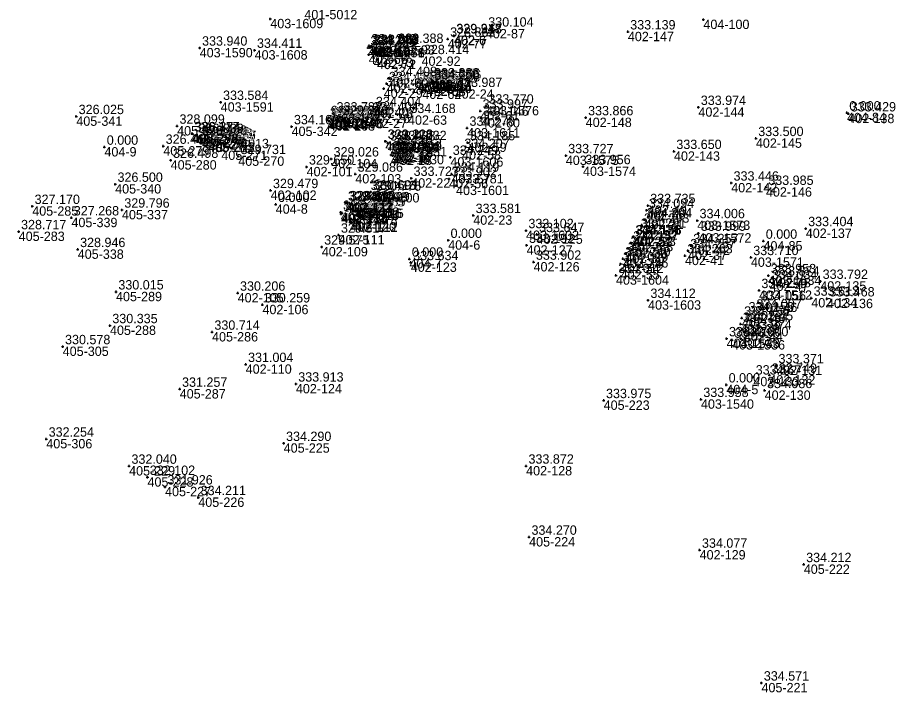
# Model space of a CAD drawing. Extents: x -829398 to -819400, y -1074439 to -1067977.
# Drawn here: x -826788.3 to -826675.9, y -1068838.9 to -1068752.5 of the extents above; entities that cross this region are included whole.
import ezdxf

# ---------------------------------------------------------------- set-up
doc = ezdxf.new("R2010")
doc.units = 0
for name, color, linetype in [('Vrstva 60', 7, 'Continuous'), ('Vrstva 61', 7, 'Continuous'), ('Čísla bodů_doměření_2012', 7, 'Continuous')]:
    doc.layers.add(name, color=color, linetype=linetype)

# ---------------------------------------------------------------- blocks, each defined once
blk = doc.blocks.new('BOD')
at = {"layer": 'Čísla bodů_doměření_2012'}
for p, q in [((-0.15, 0), (0.15, 0)), ((0, -0.15), (0, 0.15))]:
    blk.add_line(p, q, dxfattribs=at)

msp = doc.modelspace()

# ---------------------------------------------------------------- block references
at = {"layer": 'Vrstva 60'}
for p in [(-826755.965, -1068752.646), (-826700.49, -1068752.75), (-826732.449, -1068754.78), (-826732.424, -1068754.824), (-826728.351, -1068753.941), (-826710.168, -1068754.306), (-826733.233, -1068755.238), (-826765.008, -1068756.376), (-826757.974, -1068756.658), (-826743.45, -1068756.346), (-826743.306, -1068756.083), (-826743.157, -1068756.336), (-826743.049, -1068756.165), (-826742.967, -1068756.187), (-826739.891, -1068756.031), (-826743.361, -1068757.221), (-826742.719, -1068757.619), (-826742.311, -1068757.886), (-826742.292, -1068757.865), (-826736.594, -1068757.466), (-826740.725, -1068760.27), (-826735.296, -1068760.445), (-826741.434, -1068761.578), (-826741.064, -1068760.936), (-826737.103, -1068760.811), (-826737.089, -1068760.763), (-826736.717, -1068760.947), (-826735.931, -1068761.329), (-826735.274, -1068760.692), (-826735.239, -1068760.521), (-826735.182, -1068760.958), (-826735.044, -1068760.69), (-826736.49, -1068761.706), (-826732.349, -1068761.672), (-826762.319, -1068763.331), (-826728.333, -1068763.802), (-826747.781, -1068764.815), (-826743.081, -1068764.796), (-826742.742, -1068764.134), (-826738.326, -1068765.008), (-826729.068, -1068764.447), (-826701.13, -1068763.975), (-826682.11, -1068764.68), (-826681.922, -1068764.804), (-826780.815, -1068765.145), (-826748.628, -1068765.557), (-826748.507, -1068765.664), (-826748.49, -1068765.289), (-826748.439, -1068765.757), (-826748.179, -1068765.466), (-826746.967, -1068765.225), (-826746.482, -1068765.475), (-826746.471, -1068765.421), (-826743.454, -1068765.444), (-826728.992, -1068765.359), (-826715.563, -1068765.298), (-826767.899, -1068766.38), (-826753.24, -1068766.449), (-826730.757, -1068766.641), (-826766.014, -1068767.359), (-826765.935, -1068767.342), (-826765.466, -1068767.565), (-826765.049, -1068767.797), (-826764.713, -1068767.98), (-826764.325, -1068768.197), (-826741.244, -1068768.316), (-826741.211, -1068768.318), (-826693.77, -1068767.959), (-826777.21, -1068769.07), (-826769.669, -1068768.949), (-826763.93, -1068768.513), (-826763.858, -1068768.45), (-826740.914, -1068768.533), (-826740.114, -1068769.036), (-826739.484, -1068768.478), (-826731.408, -1068769.483), (-826730.707, -1068768.497), (-826762.24, -1068769.514), (-826760.071, -1068770.267), (-826748.159, -1068770.573), (-826740.508, -1068770.067), (-826740.508, -1068770.07), (-826740.345, -1068769.773), (-826740.262, -1068770.161), (-826740.095, -1068769.876), (-826732.895, -1068770.364), (-826718.112, -1068770.159), (-826704.262, -1068769.615), (-826768.727, -1068770.748), (-826751.316, -1068771.605), (-826715.913, -1068771.558), (-826745.08, -1068772.521), (-826732.752, -1068772.527), (-826775.836, -1068773.816), (-826737.914, -1068773.055), (-826733.062, -1068773.143), (-826696.93, -1068773.665), (-826755.926, -1068774.624), (-826743.416, -1068774.868), (-826743.108, -1068774.811), (-826742.752, -1068774.96), (-826732.177, -1068774.012), (-826692.485, -1068774.21), (-826746.313, -1068776.214), (-826746.113, -1068776.179), (-826746.031, -1068776.208), (-826786.456, -1068776.652), (-826774.965, -1068777.122), (-826755.27, -1068776.4), (-826744.997, -1068776.928), (-826744.764, -1068776.935), (-826707.777, -1068777.163), (-826707.61, -1068776.548), (-826781.437, -1068778.12), (-826746.947, -1068777.411), (-826746.892, -1068777.628), (-826746.773, -1068777.526), (-826745.556, -1068778.296), (-826729.97, -1068777.816), (-826708.041, -1068778.375), (-826701.284, -1068778.475), (-826745.748, -1068778.679), (-826745.569, -1068778.719), (-826708.394, -1068779.051), (-826687.377, -1068779.494), (-826788.19, -1068779.891), (-826747.219, -1068780.329), (-826723.208, -1068779.754), (-826721.838, -1068780.254), (-826709.513, -1068780.573), (-826709.389, -1068780.544), (-826708.801, -1068779.704), (-826701.127, -1068780.091), (-826749.368, -1068781.859), (-826733.18, -1068781), (-826723.132, -1068781.641), (-826709.785, -1068781.328), (-826702.102, -1068781.677), (-826692.8, -1068781.11), (-826780.628, -1068782.175), (-826710.465, -1068782.714), (-826710.13, -1068782.035), (-826702.854, -1068782.98), (-826702.468, -1068782.328), (-826738.14, -1068783.4), (-826737.971, -1068783.845), (-826722.248, -1068783.795), (-826711.092, -1068784.019), (-826710.807, -1068783.355), (-826694.412, -1068783.202), (-826711.088, -1068784.802), (-826711.69, -1068785.489), (-826692.161, -1068785.528), (-826692.007, -1068786.288), (-826691.728, -1068785.822), (-826685.517, -1068786.247), (-826693.366, -1068787.425), (-826775.728, -1068787.602), (-826760.146, -1068787.758), (-826686.675, -1068788.403), (-826684.666, -1068788.493), (-826756.968, -1068789.264), (-826707.579, -1068788.686), (-826693.455, -1068788.983), (-826695.006, -1068790.414), (-826693.999, -1068790.055), (-826776.501, -1068791.92), (-826695.733, -1068791.741), (-826695.573, -1068790.954), (-826763.427, -1068792.757), (-826695.314, -1068792.726), (-826697.519, -1068793.598), (-826696.819, -1068793.789), (-826695.709, -1068793.591), (-826782.555, -1068794.612), (-826759.114, -1068796.888), (-826691.174, -1068797.054), (-826694.094, -1068798.493), (-826692.041, -1068798.271), (-826752.687, -1068799.4), (-826697.56, -1068799.51), (-826767.569, -1068800.063), (-826692.649, -1068800.233), (-826713.267, -1068801.514), (-826700.806, -1068801.37), (-826784.656, -1068806.447), (-826754.249, -1068807), (-826774.05, -1068809.923), (-826723.198, -1068809.909), (-826771.697, -1068811.346), (-826769.445, -1068812.573), (-826765.188, -1068813.937), (-826722.814, -1068819.011), (-826700.978, -1068820.675), (-826687.633, -1068822.516), (-826693.054, -1068837.682)]:
    msp.add_blockref('BOD', p, dxfattribs=at)

# ---------------------------------------------------------------- texts
for s, p in [('401-5012', (-826751.605, -1068752.699)), ('403-1609', (-826755.965, -1068753.846)), ('404-100', (-826700.49, -1068753.95)), ('402-87', (-826728.351, -1068755.141)), ('402-147', (-826710.168, -1068755.506)), ('402-77', (-826733.233, -1068756.438)), ('402-6', (-826732.449, -1068755.98)), ('402-7', (-826732.424, -1068756.024)), ('403-1590', (-826765.008, -1068757.576)), ('403-1608', (-826757.974, -1068757.858)), ('402-9', (-826743.45, -1068757.546)), ('402-8', (-826743.306, -1068757.283)), ('402-1', (-826743.157, -1068757.536)), ('402-13', (-826743.049, -1068757.365)), ('402-65', (-826742.967, -1068757.387)), ('402-93', (-826739.891, -1068757.231)), ('402-66', (-826743.361, -1068758.421)), ('402-73', (-826742.719, -1068758.819)), ('402-71', (-826742.311, -1068759.086)), ('402-72', (-826742.292, -1068759.065)), ('402-92', (-826736.594, -1068758.666)), ('402-30', (-826740.725, -1068761.47)), ('402-25', (-826741.064, -1068762.136)), ('402-70', (-826737.103, -1068762.011)), ('402-69', (-826737.089, -1068761.963)), ('402-74', (-826736.717, -1068762.147)), ('402-68', (-826735.931, -1068762.529)), ('402-67', (-826735.296, -1068761.645)), ('402-2', (-826735.274, -1068761.892)), ('402-12', (-826735.239, -1068761.721)), ('402-10', (-826735.182, -1068762.158)), ('402-11', (-826735.044, -1068761.89)), ('402-29', (-826741.434, -1068762.778)), ('402-62', (-826736.49, -1068762.906)), ('402-24', (-826732.349, -1068762.872)), ('403-1591', (-826762.319, -1068764.531)), ('402-107', (-826747.781, -1068766.015)), ('402-26', (-826743.081, -1068765.996)), ('402-28', (-826742.742, -1068765.334)), ('402-61', (-826729.068, -1068765.647)), ('403-1576', (-826728.333, -1068765.002)), ('402-144', (-826701.13, -1068765.175)), ('404-84', (-826682.11, -1068765.88)), ('402-138', (-826681.922, -1068766.004)), ('405-341', (-826780.815, -1068766.345)), ('402-19', (-826748.628, -1068766.757)), ('402-14', (-826748.507, -1068766.864)), ('402-20', (-826748.49, -1068766.489)), ('402-108', (-826748.439, -1068766.957)), ('402-21', (-826748.179, -1068766.666)), ('402-94', (-826746.967, -1068766.425)), ('402-96', (-826746.482, -1068766.675)), ('402-95', (-826746.471, -1068766.621)), ('402-27', (-826743.454, -1068766.644)), ('402-63', (-826738.326, -1068766.208)), ('402-60', (-826728.992, -1068766.559)), ('402-148', (-826715.563, -1068766.498)), ('405-278', (-826767.899, -1068767.58)), ('405-342', (-826753.24, -1068767.649)), ('403-1611', (-826730.757, -1068767.841)), ('405-282', (-826766.014, -1068768.559)), ('405-276', (-826765.935, -1068768.542)), ('405-275', (-826765.466, -1068768.765)), ('405-277', (-826765.049, -1068768.997)), ('405-274', (-826764.713, -1068769.18)), ('405-272', (-826764.325, -1068769.397)), ('402-145', (-826693.77, -1068769.159)), ('404-9', (-826777.21, -1068770.27)), ('405-279', (-826769.669, -1068770.149)), ('405-281', (-826763.93, -1068769.713)), ('405-273', (-826763.858, -1068769.65)), ('402-76', (-826741.244, -1068769.516)), ('402-75', (-826741.211, -1068769.518)), ('402-97', (-826740.914, -1068769.733)), ('402-1831', (-826740.114, -1068770.236)), ('402-64', (-826739.484, -1068769.678)), ('402-59', (-826730.707, -1068769.697)), ('405-271', (-826762.24, -1068770.714)), ('405-270', (-826760.071, -1068771.467)), ('402-15', (-826740.508, -1068771.267)), ('402-1830', (-826740.508, -1068771.27)), ('402-16', (-826740.345, -1068770.973)), ('402-18', (-826740.262, -1068771.361)), ('402-17', (-826740.095, -1068771.076)), ('403-1606', (-826732.895, -1068771.564)), ('402-58', (-826731.408, -1068770.683)), ('403-1575', (-826718.112, -1068771.359)), ('402-143', (-826704.262, -1068770.815)), ('405-280', (-826768.727, -1068771.948)), ('402-101', (-826751.316, -1068772.805)), ('402-104', (-826748.159, -1068771.773)), ('403-1574', (-826715.913, -1068772.758)), ('402-103', (-826745.08, -1068773.721)), ('402-57', (-826732.752, -1068773.727)), ('405-340', (-826775.836, -1068775.016)), ('402-22', (-826737.914, -1068774.255)), ('402-56', (-826733.062, -1068774.343)), ('402-142', (-826696.93, -1068774.865)), ('402-102', (-826755.926, -1068775.824)), ('402-98', (-826743.416, -1068776.068)), ('402-99', (-826743.108, -1068776.011)), ('402-100', (-826742.752, -1068776.16)), ('403-1601', (-826732.177, -1068775.212)), ('402-146', (-826692.485, -1068775.41)), ('405-285', (-826786.456, -1068777.852)), ('405-337', (-826774.965, -1068778.322)), ('404-8', (-826755.27, -1068777.6)), ('402-122', (-826746.313, -1068777.414)), ('402-117', (-826746.113, -1068777.379)), ('402-114', (-826746.031, -1068777.408)), ('402-116', (-826744.997, -1068778.128)), ('402-115', (-826744.764, -1068778.135)), ('402-50', (-826707.777, -1068778.363)), ('402-49', (-826707.61, -1068777.748)), ('405-339', (-826781.437, -1068779.32)), ('402-121', (-826746.947, -1068778.611)), ('402-113', (-826746.892, -1068778.828)), ('402-118', (-826746.773, -1068778.726)), ('402-119', (-826745.556, -1068779.496)), ('402-23', (-826729.97, -1068779.016)), ('402-120', (-826745.748, -1068779.879)), ('402-112', (-826745.569, -1068779.919)), ('402-36', (-826708.394, -1068780.251)), ('402-31', (-826708.041, -1068779.575)), ('403-1573', (-826701.284, -1068779.675)), ('402-137', (-826687.377, -1068780.694)), ('405-283', (-826788.19, -1068781.091)), ('402-111', (-826747.219, -1068781.529)), ('403-1602', (-826723.208, -1068780.954)), ('402-125', (-826721.838, -1068781.454)), ('402-51', (-826709.513, -1068781.773)), ('402-52', (-826709.389, -1068781.744)), ('402-32', (-826708.801, -1068780.904)), ('403-1572', (-826701.127, -1068781.291)), ('404-6', (-826733.18, -1068782.2)), ('402-127', (-826723.132, -1068782.841)), ('402-53', (-826709.785, -1068782.528)), ('402-42', (-826702.102, -1068782.877)), ('404-85', (-826692.8, -1068782.31)), ('405-338', (-826780.628, -1068783.375)), ('402-109', (-826749.368, -1068783.059)), ('402-35', (-826710.465, -1068783.914)), ('402-33', (-826710.13, -1068783.235)), ('402-37', (-826702.468, -1068783.528)), ('404-7', (-826738.14, -1068784.6)), ('402-123', (-826737.971, -1068785.045)), ('402-126', (-826722.248, -1068784.995)), ('402-34', (-826710.807, -1068784.555)), ('402-41', (-826702.854, -1068784.18)), ('403-1571', (-826694.412, -1068784.402)), ('402-54', (-826711.092, -1068785.219)), ('402-55', (-826711.088, -1068786.002)), ('403-1604', (-826711.69, -1068786.689)), ('403-1534', (-826692.161, -1068786.728)), ('402-48', (-826691.728, -1068787.022)), ('402-47', (-826692.007, -1068787.488)), ('402-135', (-826685.517, -1068787.447)), ('405-289', (-826775.728, -1068788.802)), ('402-105', (-826760.146, -1068788.958)), ('403-1512', (-826693.366, -1068788.625)), ('402-134', (-826686.675, -1068789.603)), ('402-106', (-826756.968, -1068790.464)), ('403-1603', (-826707.579, -1068789.886)), ('402-46', (-826693.455, -1068790.183)), ('402-136', (-826684.666, -1068789.693)), ('402-40', (-826695.006, -1068791.614)), ('402-45', (-826693.999, -1068791.255)), ('402-39', (-826695.733, -1068792.941)), ('402-38', (-826695.573, -1068792.154)), ('405-288', (-826776.501, -1068793.12)), ('405-286', (-826763.427, -1068793.957)), ('402-44', (-826695.314, -1068793.926)), ('403-1535', (-826697.519, -1068794.798)), ('403-1536', (-826696.819, -1068794.989)), ('402-43', (-826695.709, -1068794.791)), ('405-305', (-826782.555, -1068795.812)), ('402-110', (-826759.114, -1068798.088)), ('402-131', (-826691.174, -1068798.254)), ('402-133', (-826694.094, -1068799.693)), ('402-132', (-826692.041, -1068799.471)), ('402-124', (-826752.687, -1068800.6)), ('404-5', (-826697.56, -1068800.71)), ('405-287', (-826767.569, -1068801.263)), ('402-130', (-826692.649, -1068801.433)), ('405-223', (-826713.267, -1068802.714)), ('403-1540', (-826700.806, -1068802.57)), ('405-306', (-826784.656, -1068807.647)), ('405-225', (-826754.249, -1068808.2)), ('405-229', (-826774.05, -1068811.123)), ('402-128', (-826723.198, -1068811.109)), ('405-228', (-826771.697, -1068812.546)), ('405-227', (-826769.445, -1068813.773)), ('405-226', (-826765.188, -1068815.137)), ('405-224', (-826722.814, -1068820.211)), ('402-129', (-826700.978, -1068821.875)), ('405-222', (-826687.633, -1068823.716)), ('405-221', (-826693.054, -1068838.882))]:
    msp.add_text(s, height=1.2, dxfattribs=at).set_placement(p)
at = {"layer": 'Vrstva 61'}
for s, p in [('330.104', (-826728.051, -1068753.641)), ('329.247', (-826732.149, -1068754.48)), ('329.918', (-826732.124, -1068754.524)), ('333.139', (-826709.868, -1068754.006)), ('334.249', (-826743.006, -1068755.783)), ('334.083', (-826742.749, -1068755.865)), ('333.962', (-826742.667, -1068755.887)), ('328.388', (-826739.591, -1068755.731)), ('328.862', (-826732.933, -1068754.938)), ('333.940', (-826764.708, -1068756.076)), ('334.411', (-826757.674, -1068756.358)), ('334.278', (-826743.15, -1068756.046)), ('333.797', (-826743.061, -1068756.921)), ('334.276', (-826742.857, -1068756.036)), ('329.335', (-826742.419, -1068757.319)), ('328.951', (-826742.011, -1068757.586)), ('333.276', (-826741.992, -1068757.565)), ('328.414', (-826736.294, -1068757.166)), ('334.408', (-826740.425, -1068759.97)), ('333.886', (-826734.996, -1068760.145)), ('334.250', (-826734.974, -1068760.392)), ('334.077', (-826734.939, -1068760.221)), ('334.196', (-826734.744, -1068760.39)), ('334.411', (-826741.134, -1068761.278)), ('334.411', (-826740.764, -1068760.636)), ('328.816', (-826736.803, -1068760.511)), ('333.254', (-826736.789, -1068760.463)), ('328.878', (-826736.417, -1068760.647)), ('334.243', (-826736.19, -1068761.406)), ('333.764', (-826735.631, -1068761.029)), ('334.228', (-826734.882, -1068760.658)), ('333.987', (-826732.049, -1068761.372)), ('333.584', (-826762.019, -1068763.031)), ('333.770', (-826728.033, -1068763.502)), ('333.974', (-826700.83, -1068763.675)), ('326.025', (-826780.515, -1068764.845)), ('333.782', (-826747.481, -1068764.515)), ('329.386', (-826746.667, -1068764.925)), ('334.404', (-826742.781, -1068764.496)), ('334.404', (-826742.442, -1068763.834)), ('334.168', (-826738.026, -1068764.708)), ('333.997', (-826728.768, -1068764.147)), ('0.000', (-826681.81, -1068764.38)), ('333.429', (-826681.622, -1068764.504)), ('334.257', (-826748.328, -1068765.257)), ('334.108', (-826748.207, -1068765.364)), ('334.287', (-826748.19, -1068764.989)), ('333.939', (-826748.139, -1068765.457)), ('334.307', (-826747.879, -1068765.166)), ('333.271', (-826746.182, -1068765.175)), ('328.987', (-826746.171, -1068765.121)), ('334.407', (-826743.154, -1068765.144)), ('334.146', (-826728.692, -1068765.059)), ('333.866', (-826715.263, -1068764.998)), ('328.099', (-826767.599, -1068766.08)), ('326.117', (-826765.714, -1068767.059)), ('326.374', (-826765.635, -1068767.042)), ('334.109', (-826752.94, -1068766.149)), ('334.278', (-826730.457, -1068766.341)), ('326.809', (-826765.166, -1068767.265)), ('326.400', (-826764.749, -1068767.497)), ('326.462', (-826764.413, -1068767.68)), ('326.836', (-826764.025, -1068767.897)), ('326.089', (-826763.63, -1068768.213)), ('326.467', (-826763.558, -1068768.15)), ('329.128', (-826740.944, -1068768.016)), ('333.216', (-826740.911, -1068768.018)), ('328.928', (-826740.614, -1068768.233)), ('334.232', (-826739.184, -1068768.178)), ('334.185', (-826730.407, -1068768.197)), ('333.500', (-826693.47, -1068767.659)), ('0.000', (-826776.91, -1068768.77)), ('326.466', (-826769.369, -1068768.649)), ('328.013', (-826761.94, -1068769.214)), ('334.015', (-826739.814, -1068768.736)), ('334.207', (-826731.108, -1068769.183)), ('333.650', (-826703.962, -1068769.315)), ('326.498', (-826768.427, -1068770.448)), ('329.731', (-826759.771, -1068769.967)), ('329.026', (-826747.859, -1068770.273)), ('334.049', (-826740.208, -1068769.767)), ('333.850', (-826740.208, -1068769.77)), ('334.304', (-826740.045, -1068769.473)), ('334.264', (-826739.962, -1068769.861)), ('334.299', (-826739.795, -1068769.576)), ('334.249', (-826732.595, -1068770.064)), ('333.727', (-826717.812, -1068769.859)), ('329.650', (-826751.016, -1068771.305)), ('333.956', (-826715.613, -1068771.258)), ('329.086', (-826744.78, -1068772.221)), ('333.727', (-826737.614, -1068772.755)), ('334.119', (-826732.452, -1068772.227)), ('326.500', (-826775.536, -1068773.516)), ('333.902', (-826732.762, -1068772.843)), ('333.781', (-826731.877, -1068773.712)), ('333.446', (-826696.63, -1068773.365)), ('333.985', (-826692.185, -1068773.91)), ('329.479', (-826755.626, -1068774.324)), ('329.416', (-826743.116, -1068774.568)), ('330.691', (-826742.808, -1068774.511)), ('330.776', (-826742.452, -1068774.66)), ('0.000', (-826754.97, -1068776.1)), ('329.510', (-826746.013, -1068775.914)), ('328.618', (-826745.813, -1068775.879)), ('329.396', (-826745.731, -1068775.908)), ('327.170', (-826786.156, -1068776.352)), ('329.796', (-826774.665, -1068776.822)), ('329.463', (-826746.647, -1068777.111)), ('328.835', (-826746.473, -1068777.226)), ('328.925', (-826744.697, -1068776.628)), ('329.385', (-826744.464, -1068776.635)), ('334.094', (-826707.477, -1068776.863)), ('333.735', (-826707.31, -1068776.248)), ('327.268', (-826781.137, -1068777.82)), ('329.375', (-826746.592, -1068777.328)), ('329.645', (-826745.448, -1068778.379)), ('329.820', (-826745.269, -1068778.419)), ('328.832', (-826745.256, -1068777.996)), ('333.581', (-826729.67, -1068777.516)), ('334.294', (-826707.741, -1068778.075)), ('334.006', (-826700.984, -1068778.175)), ('333.102', (-826722.908, -1068779.454)), ('334.291', (-826708.501, -1068779.404)), ('334.293', (-826708.094, -1068778.751)), ('333.404', (-826687.077, -1068779.194)), ('328.717', (-826787.89, -1068779.591)), ('329.517', (-826746.919, -1068780.029)), ('333.647', (-826721.538, -1068779.954)), ('334.171', (-826709.213, -1068780.273)), ('334.158', (-826709.089, -1068780.244)), ('333.999', (-826700.827, -1068779.791)), ('329.575', (-826749.068, -1068781.559)), ('0.000', (-826732.88, -1068780.7)), ('333.192', (-826722.832, -1068781.341)), ('334.233', (-826709.83, -1068781.735)), ('334.157', (-826709.485, -1068781.028)), ('334.257', (-826701.802, -1068781.377)), ('0.000', (-826692.5, -1068780.81)), ('328.946', (-826780.328, -1068781.875)), ('334.233', (-826710.165, -1068782.414)), ('334.263', (-826702.554, -1068782.68)), ('334.257', (-826702.168, -1068782.028)), ('333.710', (-826694.112, -1068782.902)), ('0.000', (-826737.84, -1068783.1)), ('333.634', (-826737.671, -1068783.545)), ('333.902', (-826721.948, -1068783.495)), ('334.029', (-826710.792, -1068783.719)), ('334.240', (-826710.507, -1068783.055)), ('334.012', (-826711.39, -1068785.189)), ('333.736', (-826710.788, -1068784.502)), ('333.953', (-826691.861, -1068785.228)), ('334.034', (-826691.707, -1068785.988)), ('333.874', (-826691.428, -1068785.522)), ('333.792', (-826685.217, -1068785.947)), ('330.015', (-826775.428, -1068787.302)), ('334.259', (-826693.066, -1068787.125)), ('330.206', (-826759.846, -1068787.458)), ('334.112', (-826707.279, -1068788.386)), ('333.613', (-826686.375, -1068788.103)), ('333.468', (-826684.366, -1068788.193)), ('330.259', (-826756.668, -1068788.964)), ('334.056', (-826693.155, -1068788.683)), ('334.156', (-826695.273, -1068790.654)), ('334.156', (-826694.706, -1068790.114)), ('334.007', (-826693.699, -1068789.755)), ('330.335', (-826776.201, -1068791.62)), ('334.164', (-826695.433, -1068791.441)), ('330.714', (-826763.127, -1068792.457)), ('333.974', (-826695.014, -1068792.426)), ('333.470', (-826697.219, -1068793.298)), ('334.036', (-826696.519, -1068793.489)), ('333.600', (-826695.409, -1068793.291)), ('330.578', (-826782.255, -1068794.312)), ('331.004', (-826758.814, -1068796.588)), ('333.371', (-826690.874, -1068796.754)), ('333.567', (-826693.794, -1068798.193)), ('332.749', (-826691.741, -1068797.971)), ('331.257', (-826767.269, -1068799.763)), ('333.913', (-826752.387, -1068799.1)), ('0.000', (-826697.26, -1068799.21)), ('334.086', (-826692.349, -1068799.933)), ('333.975', (-826712.967, -1068801.214)), ('333.958', (-826700.506, -1068801.07)), ('332.254', (-826784.356, -1068806.147)), ('334.290', (-826753.949, -1068806.7)), ('332.040', (-826773.75, -1068809.623)), ('333.872', (-826722.898, -1068809.609)), ('332.102', (-826771.397, -1068811.046)), ('331.926', (-826769.145, -1068812.273)), ('334.211', (-826764.888, -1068813.637)), ('334.270', (-826722.514, -1068818.711)), ('334.077', (-826700.678, -1068820.375)), ('334.212', (-826687.333, -1068822.216)), ('334.571', (-826692.754, -1068837.382))]:
    msp.add_text(s, height=1.2, dxfattribs=at).set_placement(p)

doc.saveas('drawing.dxf')
